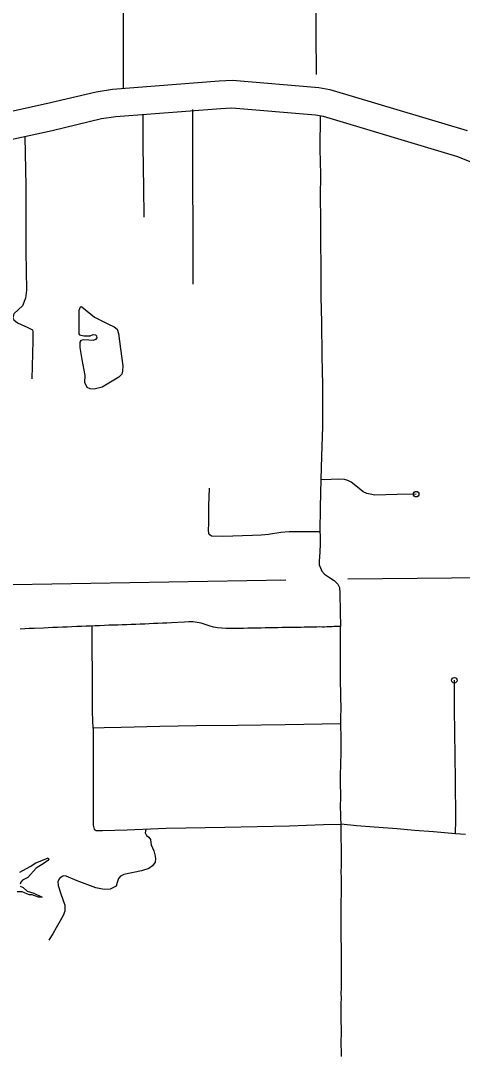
# Model space of a CAD drawing. Extents: x 1127717 to 1741049, y 2026793 to 2244711.
# Drawn here: x 1297097 to 1301075, y 2097463 to 2106736 of the extents above; entities that cross this region are included whole.
import ezdxf

# ---------------------------------------------------------------- set-up
doc = ezdxf.new("R2010")
doc.units = 0
for name, color, linetype in [('10', 7, 'Continuous'), ('31', 7, 'Continuous'), ('32', 7, 'Continuous'), ('35', 7, 'Continuous'), ('4', 7, 'Continuous'), ('46', 7, 'Continuous'), ('5', 7, 'Continuous')]:
    doc.layers.add(name, color=color, linetype=linetype)

msp = doc.modelspace()

# ---------------------------------------------------------------- linework, layer by layer
at = {"layer": '10'}
for points in [[(1295830.9, 2105723.6), (1296135.9, 2105732.8), (1296223.9, 2105748.7), (1297326.3, 2105989.4), (1297777.1, 2106096.7), (1297925, 2106120.5), (1298884, 2106193.6), (1299004.5, 2106199.4), (1299783, 2106134), (1299881.1, 2106117.4), (1301117.7, 2105747.5)], [(1301415.4, 2105356.5), (1301034.6, 2105511.4), (1299824.2, 2105873.5), (1299751.6, 2105885.8), (1299000, 2105948.9), (1298901.1, 2105944.1), (1297954.4, 2105872), (1297825.9, 2105851.4), (1297381.9, 2105745.7), (1296272.8, 2105503.5), (1296162.1, 2105483.4), (1295884.9, 2105475.1), (1295807.6, 2105475.7)]]:
    msp.add_lwpolyline(points, dxfattribs=at)
at = {"layer": '31'}
msp.add_line((1299984.1, 2097747.6), (1299983.9, 2097895), dxfattribs=at)
for points in [[(1298643.5, 2105937.9), (1298644.2, 2105628.6), (1298644.2, 2105384.1), (1298644.2, 2105160.4), (1298646.5, 2104996.6), (1298646.5, 2104768.2), (1298648.8, 2104567.5), (1298646.5, 2104364.5)], [(1298198.5, 2105890.6), (1298198.5, 2105574), (1298200.2, 2105452.1), (1298203.8, 2105195.9), (1298205.5, 2105010.3), (1298207.1, 2104967)], [(1299794.3, 2105882.2), (1299791.4, 2105581.3), (1299796, 2105353), (1299793.7, 2105147.7), (1299796, 2104951.6), (1299798.3, 2104697.8), (1299800.6, 2104571), (1299800.6, 2104248), (1299805.3, 2104023.3), (1299809.9, 2103716.5), (1299814.5, 2103460.5), (1299814.5, 2103324.4), (1299814.5, 2103082.2), (1299805.3, 2102818.1), (1299800.6, 2102608.1), (1299795, 2102359.9), (1299791.6, 2102138.2), (1299793.6, 2102105), (1299793.6, 2102030), (1299791.9, 2101954.9), (1299785.1, 2101873.1), (1299785.1, 2101840.7), (1299797, 2101813.4), (1299809, 2101782.7), (1299832.8, 2101755.4), (1299868.6, 2101731.5), (1299919.8, 2101699.1), (1299952.2, 2101665), (1299967.5, 2101636.1), (1299972.6, 2101586.6), (1299974.3, 2101416.1), (1299976.5, 2101284.8)], [(1297133.5, 2105691.4), (1297145, 2105251.3), (1297142.6, 2104660.4), (1297151.2, 2104310.2)], [(1297151.2, 2104310.2), (1297140.5, 2104237.9), (1297113.5, 2104170.4), (1297077.4, 2104138.8), (1297036.9, 2104098.3), (1297027.9, 2104062.3), (1297036.9, 2104044.2), (1297068.4, 2104017.2), (1297163, 2103976.7), (1297203.5, 2103954.1), (1297208, 2103936.1), (1297208, 2103855), (1297199, 2103512.7)], [(1300659.3, 2102475.9), (1300487.1, 2102474.2), (1300284.2, 2102467.4), (1300260.4, 2102472.5), (1300216, 2102481), (1300180.2, 2102498.1), (1300146.2, 2102527), (1300072.9, 2102585), (1300043.9, 2102598.7), (1300014.9, 2102607.2), (1299960.3, 2102610.6), (1299893.9, 2102607.2), (1299834.2, 2102605.5), (1299800.6, 2102607.2)], [(1299791.6, 2102138.2), (1299612.6, 2102138.2), (1299513.7, 2102138.2), (1299438.7, 2102131.4), (1299329.6, 2102112.7), (1299263.1, 2102105.8), (1299186.4, 2102104.1), (1298917.1, 2102093.9), (1298815.2, 2102097.3), (1298799.8, 2102109.2), (1298791.3, 2102122.9), (1298787.9, 2102153.6), (1298791.3, 2102208.2), (1298793, 2102370.2), (1298796.4, 2102528.8)], [(1299976.5, 2101284.8), (1299928.6, 2101284.7), (1299916.6, 2101284.3), (1299902.9, 2101283.7), (1299887.6, 2101282.9), (1299871.3, 2101282), (1299853.6, 2101281), (1299834.2, 2101280.3), (1299813.2, 2101280.5), (1299790.3, 2101281), (1299765.5, 2101280.7), (1299739.1, 2101279.6), (1299711.1, 2101278.9), (1299681.7, 2101278.4), (1299651, 2101278), (1299619.4, 2101277.8), (1299587, 2101277.5), (1299554, 2101277.6), (1299520.2, 2101277.2), (1299486.2, 2101276.4), (1299450.7, 2101275.4), (1299414.1, 2101274.4), (1299376.8, 2101273.3), (1299338.9, 2101272.4), (1299300.5, 2101271.9), (1299261.7, 2101271.4), (1299222.6, 2101270.7), (1299183.1, 2101270), (1299143.1, 2101269.2), (1299103.3, 2101268.2), (1299064.3, 2101267), (1299025.1, 2101266.4), (1298985.9, 2101266.1), (1298946.7, 2101266.9), (1298907.8, 2101269), (1298869.6, 2101273.1), (1298832.5, 2101280.6), (1298796.2, 2101291), (1298760.2, 2101302.8), (1298724, 2101314.1), (1298687, 2101322.3), (1298649.2, 2101326.9), (1298611.1, 2101327.9), (1298572.5, 2101325.7), (1298454.3, 2101318.1), (1298414.3, 2101316.5), (1298374.9, 2101314.6), (1298333.5, 2101313), (1298293.4, 2101311.2), (1298254.7, 2101309.3), (1298215.1, 2101307.6), (1298174.1, 2101306), (1298133.2, 2101304.1), (1298092.4, 2101302.3), (1298052.1, 2101300.7), (1298011.7, 2101299.3), (1297971.3, 2101298.2), (1297930.8, 2101297.3), (1297890.1, 2101296.1), (1297851.9, 2101294), (1297808.1, 2101292.3), (1297766.9, 2101290.5), (1297726.5, 2101288.9), (1297686.3, 2101287.5), (1297643.9, 2101286.5), (1297601.6, 2101284.6), (1297558.9, 2101282.5), (1297515.8, 2101280.3), (1297472.7, 2101278.4), (1297429.9, 2101276.6), (1297387, 2101275), (1297344.1, 2101273.5), (1297301.5, 2101271.4), (1297217.7, 2101267.5), (1297175.2, 2101266), (1297133.5, 2101264.6), (1297092, 2101262.7)], [(1297749.3, 2100370.8), (1297745.5, 2100514.3), (1297743.5, 2100820.6), (1297741.6, 2101128.9), (1297741.4, 2101289.5)], [(1299983.9, 2097895), (1299986.1, 2097941.4), (1299983.5, 2097985), (1299985.5, 2098029.8), (1299987, 2098083), (1299986.9, 2098128.5), (1299986.2, 2098175.1), (1299986.5, 2098222.6), (1299986.6, 2098270.2), (1299986.1, 2098318.6), (1299985.6, 2098367.3), (1299985.1, 2098416), (1299984.4, 2098465.1), (1299984.4, 2098514.5), (1299984.3, 2098563.8), (1299983.6, 2098613.5), (1299982.8, 2098663.6), (1299982.5, 2098714.6), (1299982.4, 2098766.4), (1299983.3, 2098818.3), (1299985.1, 2098871), (1299986.7, 2098924.4), (1299987, 2098976.6), (1299986, 2099028), (1299982, 2099076.4), (1299986.1, 2099133.6), (1299985.9, 2099185), (1299987, 2099236.4), (1299986.2, 2099288.1), (1299983, 2099390.6), (1299983.1, 2099440.6), (1299982.6, 2099490.2), (1299978.8, 2099675.6), (1299980.1, 2099742.1), (1299980.1, 2099792.3), (1299978.8, 2099850.1), (1299977.6, 2099901.5), (1299977.9, 2099945.6), (1299982.6, 2100148.7), (1299982.6, 2100199.6), (1299979.4, 2100486.5), (1299983.3, 2100530.2), (1299978.3, 2100809.2), (1299977.7, 2100857.1), (1299977.7, 2100905.4), (1299977.9, 2100953.1), (1299977.4, 2101000.6), (1299977.2, 2101047.2), (1299977.1, 2101093.2), (1299977.2, 2101137.4), (1299976.9, 2101176.7), (1299976.4, 2101208.3), (1299976.3, 2101231.4), (1299976.5, 2101247.2), (1299976.5, 2101257.1), (1299976.5, 2101284.8)], [(1301014.6, 2099420.8), (1301016.5, 2099546.1), (1301012.7, 2099911.3), (1301008.9, 2100114.7), (1301007.7, 2100336.8), (1301002.7, 2100536.5), (1301003.9, 2100694.7), (1301002.7, 2100801.4)], [(1299980.2, 2100409.6), (1299480.1, 2100401.8), (1299049.9, 2100394.1), (1298681.6, 2100390.2), (1298350.2, 2100386.3), (1298001.3, 2100376.6), (1297848.2, 2100372.7), (1297749.3, 2100370.8)], [(1297749.3, 2100370.8), (1297749.3, 2100272.7), (1297751.3, 2100005.1), (1297751.3, 2099749.2), (1297749.3, 2099499.1), (1297759, 2099462.2), (1297778.4, 2099448.7), (1297832.7, 2099448.7), (1298055.6, 2099454.5), (1298406.4, 2099470), (1298935.5, 2099479.7), (1299517, 2099493.3), (1299823.2, 2099504.9), (1299983.2, 2099506.5)], [(1301102.4, 2099414.5), (1301014.6, 2099420.8), (1300813.8, 2099438.4), (1300643.2, 2099449.7), (1300486.4, 2099463.5), (1300362.8, 2099474.8), (1300120.6, 2099491.1), (1299983.2, 2099506.5)], [(1299985.7, 2097418.1), (1299985.3, 2097467.2), (1299984.7, 2097515.9), (1299984.9, 2097563.8), (1299985.1, 2097613), (1299985.4, 2097659.9), (1299984.1, 2097747.6)]]:
    msp.add_lwpolyline(points, dxfattribs=at)
for centre in [(1300659.3, 2102475.9), (1301002.7, 2100801.4)]:
    msp.add_circle(centre, 25, dxfattribs=at)
at = {"layer": '32'}
msp.add_lwpolyline([(1298019.7, 2106919.3), (1298019.7, 2106725.4), (1298019.7, 2106368), (1298019.7, 2106127.7)], dxfattribs=at)
at = {"layer": '35'}
for points in [[(1297647.7, 2104161.2), (1297632.5, 2104157.4), (1297621.1, 2104128.9), (1297621.1, 2103919.9), (1297626.8, 2103910.4), (1297666.7, 2103900.9), (1297721.8, 2103900.9), (1297750.3, 2103912.3), (1297771.2, 2103910.4), (1297780.7, 2103899), (1297782.6, 2103883.8), (1297771.2, 2103866.7), (1297750.3, 2103859.1), (1297712.3, 2103861), (1297662.9, 2103864.8), (1297640.1, 2103859.1), (1297628.7, 2103843.9), (1297630.6, 2103794.5), (1297647.7, 2103686.2), (1297674.3, 2103543.7), (1297672.4, 2103481), (1297695.2, 2103435.4)], [(1297647.7, 2104161.2), (1297761.7, 2104068.1), (1297881.3, 2104007.3), (1297938.3, 2103982.6), (1297964.9, 2103959.8), (1297978.2, 2103921.8), (1297995.3, 2103783.1), (1298016.2, 2103631.1), (1298014.3, 2103581.7), (1298008.6, 2103555.1), (1297982, 2103528.5), (1297830, 2103437.3), (1297759.8, 2103422.1), (1297723.7, 2103424), (1297695.2, 2103435.4)], [(1297090.6, 2099076.3), (1297182.3, 2099126.1), (1297234.7, 2099160.2), (1297302.8, 2099186.4), (1297344.8, 2099204.8), (1297350, 2099191.7), (1297342.2, 2099178.6), (1297308.1, 2099155), (1297237.3, 2099110.4), (1297161.3, 2099026.5), (1297114.2, 2099002.9), (1297098.4, 2098984.5), (1297093.2, 2098966.2)], [(1297093.2, 2098950.5), (1297119.4, 2098937.4), (1297156.1, 2098903.3), (1297216.4, 2098887.5), (1297289.7, 2098850.8), (1297258.3, 2098850.8), (1297200.6, 2098871.8), (1297177.1, 2098871.8), (1297153.5, 2098879.7), (1297124.6, 2098892.8), (1297111.5, 2098898), (1297098.4, 2098898), (1297064.4, 2098898)]]:
    msp.add_lwpolyline(points, dxfattribs=at)
at = {"layer": '4'}
for points in [[(1300042.4, 2101714.3), (1303471.4, 2101746.5)], [(1295970.4, 2101644.7), (1299484.6, 2101705.3)]]:
    msp.add_lwpolyline(points, dxfattribs=at)
at = {"layer": '46'}
msp.add_lwpolyline([(1298224.8, 2099462), (1298217.5, 2099430.2), (1298229.5, 2099405.5), (1298251.6, 2099390.3), (1298265.4, 2099369.6), (1298269.5, 2099343.4), (1298273.6, 2099321.4), (1298295.7, 2099266.2), (1298309.5, 2099219.3), (1298312.2, 2099195.9), (1298309.5, 2099164.2), (1298284.7, 2099132.4), (1298251.6, 2099109), (1298185.4, 2099086.9), (1298025.5, 2099055.2), (1297996.5, 2099038.7), (1297977.2, 2099018), (1297966.2, 2098980.7), (1297957.9, 2098950.4), (1297944.2, 2098942.1), (1297904.2, 2098922.8), (1297847.7, 2098918.7), (1297773.2, 2098933.9), (1297606.4, 2098995.9), (1297505.8, 2099040), (1297483.7, 2099042.8), (1297470, 2099035.9), (1297446.5, 2099019.4), (1297432.7, 2098990.4), (1297434.1, 2098954.5), (1297457.5, 2098878.7), (1297494.8, 2098778), (1297496.1, 2098756), (1297494.8, 2098722.9), (1297481, 2098684.3), (1297388.6, 2098525.7), (1297350, 2098462.2)], dxfattribs=at)
at = {"layer": '5'}
msp.add_lwpolyline([(1299752.4, 2107005.7), (1299758.2, 2106250.5)], dxfattribs=at)

doc.saveas('drawing.dxf')
